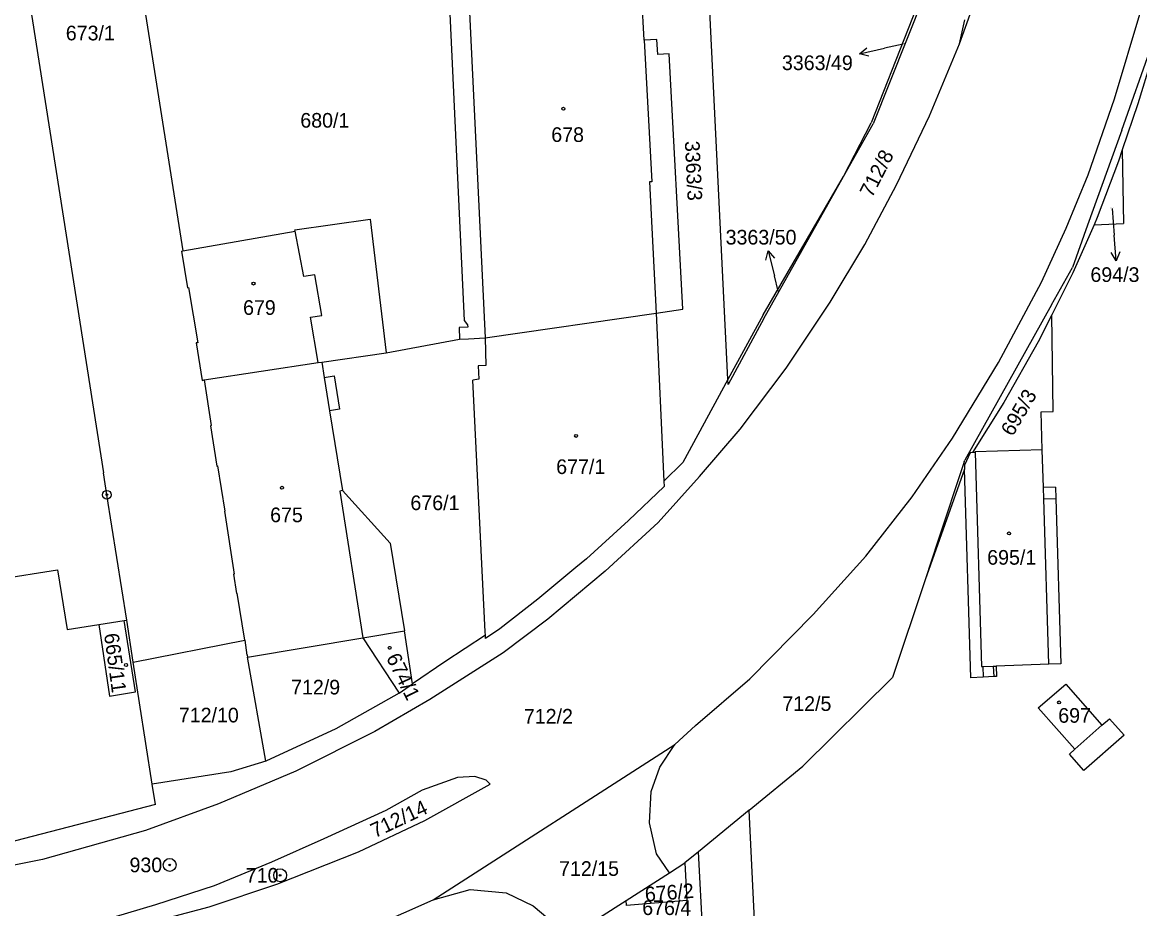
# Model space of a CAD drawing. Extents: x -755819 to -753140, y -1169796 to -1166000.
# Drawn here: x -754955.5 to -754825.9, y -1166822.8 to -1166720 of the extents above; entities that cross this region are included whole.
import ezdxf

# ---------------------------------------------------------------- set-up
doc = ezdxf.new("R2010")
doc.units = 0
for name, color, linetype in [('Vrstva 1', 7, 'Continuous'), ('Vrstva 16', 7, 'Continuous'), ('Vrstva 17', 7, 'Continuous'), ('Vrstva 18', 7, 'Continuous'), ('Vrstva 19', 7, 'Continuous'), ('Vrstva 24', 7, 'Continuous'), ('Vrstva 25', 7, 'Continuous'), ('Vrstva 4', 7, 'Continuous')]:
    doc.layers.add(name, color=color, linetype=linetype)

msp = doc.modelspace()

# ---------------------------------------------------------------- linework, layer by layer
at = {"layer": 'Vrstva 1'}
for p, q in [((-754873.67, -1166761.43), (-754876.62, -1166701.53)), ((-754846.83, -1166722.51), (-754841.03, -1166706.38)), ((-754883.39, -1166722.06), (-754884.17, -1166707.72)), ((-754955.73, -1166710.8), (-754946.1, -1166772.28)), ((-754850.51, -1166714.94), (-754857.06, -1166731.67)), ((-754850.01, -1166714.66), (-754856.83, -1166731.77)), ((-754906.02, -1166717.3), (-754904.27, -1166754.6)), ((-754941.24, -1166719.08), (-754936.89, -1166746.52)), ((-754828.85, -1166728.88), (-754825.8, -1166718.67)), ((-754846.83, -1166722.51), (-754846.19, -1166719.7)), ((-754883.39, -1166722.06), (-754882.5, -1166738.49)), ((-754850.29, -1166730.86), (-754846.83, -1166722.51)), ((-754827.99, -1166732.52), (-754824.56, -1166722.77)), ((-754824.53, -1166724.28), (-754826.14, -1166729.46)), ((-754831.9, -1166737.68), (-754828.85, -1166728.88)), ((-754826.14, -1166729.46), (-754827.95, -1166734.81)), ((-754854.14, -1166738.84), (-754850.29, -1166730.86)), ((-754860.26, -1166737.88), (-754857.06, -1166731.67)), ((-754860.26, -1166737.88), (-754856.83, -1166731.77)), ((-754827.99, -1166732.52), (-754831.96, -1166743.55)), ((-754827.95, -1166734.81), (-754828.39, -1166736.09)), ((-754827.95, -1166734.81), (-754827.8, -1166743.35)), ((-754828.39, -1166736.09), (-754830.86, -1166742.65)), ((-754882.5, -1166738.49), (-754882.76, -1166738.51)), ((-754882.76, -1166738.51), (-754881.98, -1166753.73)), ((-754869.6, -1166753.92), (-754860.26, -1166737.88)), ((-754869.51, -1166754.35), (-754860.26, -1166737.88)), ((-754857.81, -1166745.76), (-754854.14, -1166738.84)), ((-754834.43, -1166743.88), (-754831.9, -1166737.68)), ((-754830.86, -1166742.65), (-754831.18, -1166743.51)), ((-754923.89, -1166744.07), (-754915.15, -1166742.85)), ((-754923.87, -1166744.22), (-754923.89, -1166744.07)), ((-754915.15, -1166742.85), (-754913.33, -1166758.35)), ((-754837.31, -1166750.16), (-754834.43, -1166743.88)), ((-754831.96, -1166743.55), (-754833.72, -1166748.45)), ((-754831.18, -1166743.51), (-754833.68, -1166749.06)), ((-754831.18, -1166743.51), (-754827.8, -1166743.35)), ((-754936.89, -1166746.52), (-754923.87, -1166744.22)), ((-754937.04, -1166746.55), (-754936.89, -1166746.52)), ((-754937.04, -1166746.55), (-754936.36, -1166750.81)), ((-754861.83, -1166752.48), (-754857.81, -1166745.76)), ((-754836.13, -1166752.76), (-754833.72, -1166748.45)), ((-754833.68, -1166749.06), (-754836.11, -1166753.94)), ((-754842.28, -1166759.46), (-754837.31, -1166750.16)), ((-754936.36, -1166750.81), (-754936.24, -1166750.78)), ((-754936.24, -1166750.78), (-754935.16, -1166757.17)), ((-754866.9, -1166760.13), (-754861.83, -1166752.48)), ((-754836.13, -1166752.76), (-754846.21, -1166770.82)), ((-754901.84, -1166756.61), (-754881.98, -1166753.73)), ((-754881.98, -1166753.73), (-754881.11, -1166773.24)), ((-754869.6, -1166753.92), (-754873.67, -1166761.43)), ((-754869.51, -1166754.35), (-754873.64, -1166762.03)), ((-754836.11, -1166753.94), (-754837.68, -1166757.08)), ((-754835.95, -1166765.14), (-754836.11, -1166753.94)), ((-754903.84, -1166755.38), (-754904.86, -1166755.42)), ((-754904.86, -1166755.42), (-754904.8, -1166756.77)), ((-754904.27, -1166754.6), (-754903.86, -1166755.08)), ((-754903.86, -1166755.08), (-754903.84, -1166755.38)), ((-754913.33, -1166758.35), (-754904.8, -1166756.77)), ((-754904.8, -1166756.77), (-754903.78, -1166756.73)), ((-754903.78, -1166756.73), (-754901.84, -1166756.61)), ((-754901.84, -1166756.61), (-754901.74, -1166759.83)), ((-754837.68, -1166757.08), (-754841.66, -1166764.12)), ((-754935.16, -1166757.17), (-754935.36, -1166757.17)), ((-754935.36, -1166757.17), (-754934.66, -1166761.55)), ((-754920.79, -1166759.42), (-754913.33, -1166758.35)), ((-754934.44, -1166761.5), (-754921.19, -1166759.48)), ((-754921.19, -1166759.48), (-754920.79, -1166759.42)), ((-754920.79, -1166759.42), (-754920.5, -1166761.21)), ((-754847.61, -1166768.26), (-754842.28, -1166759.46)), ((-754901.74, -1166759.83), (-754902.65, -1166759.86)), ((-754902.65, -1166759.86), (-754902.56, -1166761.4)), ((-754872.26, -1166767.21), (-754866.9, -1166760.13)), ((-754934.66, -1166761.55), (-754934.44, -1166761.5)), ((-754934.44, -1166761.5), (-754933.61, -1166766.79)), ((-754920.5, -1166761.21), (-754919.34, -1166761.03)), ((-754919.34, -1166761.03), (-754918.72, -1166764.89)), ((-754902.56, -1166761.4), (-754903.25, -1166761.53)), ((-754901.83, -1166790.74), (-754903.25, -1166761.53)), ((-754873.67, -1166761.43), (-754878.9, -1166771.07)), ((-754873.64, -1166762.03), (-754873.67, -1166761.43)), ((-754841.66, -1166764.12), (-754845.31, -1166769.93)), ((-754918.72, -1166764.89), (-754919.88, -1166765.08)), ((-754919.88, -1166765.08), (-754918.38, -1166774.33)), ((-754837.35, -1166765.18), (-754835.95, -1166765.14)), ((-754837.21, -1166769.6), (-754837.35, -1166765.18)), ((-754933.61, -1166766.79), (-754933.68, -1166766.8)), ((-754933.68, -1166766.8), (-754932.96, -1166771.48)), ((-754876.96, -1166772.7), (-754872.26, -1166767.21)), ((-754852.3, -1166775.06), (-754847.61, -1166768.26)), ((-754845.56, -1166769.94), (-754846.25, -1166771.39)), ((-754845.31, -1166769.93), (-754845.56, -1166769.94)), ((-754844.99, -1166769.92), (-754845.31, -1166769.93)), ((-754837.21, -1166769.6), (-754844.99, -1166769.84)), ((-754844.99, -1166769.84), (-754844.99, -1166769.92)), ((-754837.08, -1166773.98), (-754837.21, -1166769.6)), ((-754878.9, -1166771.07), (-754881.11, -1166773.24)), ((-754846.27, -1166771.01), (-754849.32, -1166780.19)), ((-754846.27, -1166771.01), (-754846.21, -1166770.82)), ((-754945.7, -1166774.81), (-754946.1, -1166772.28)), ((-754932.96, -1166771.48), (-754932.89, -1166771.47)), ((-754932.89, -1166771.47), (-754932.02, -1166776.71)), ((-754846.24, -1166771.86), (-754850.81, -1166784.68)), ((-754846.25, -1166771.39), (-754846.24, -1166771.86)), ((-754845.49, -1166796.04), (-754846.24, -1166771.86)), ((-754881.08, -1166773.86), (-754885.2, -1166777.79)), ((-754881.77, -1166778.05), (-754876.96, -1166772.7)), ((-754881.11, -1166773.24), (-754881.08, -1166773.86)), ((-754943.41, -1166789.36), (-754945.7, -1166774.81)), ((-754918.38, -1166774.33), (-754912.85, -1166780.43)), ((-754857.69, -1166781.95), (-754852.3, -1166775.06)), ((-754835.68, -1166773.94), (-754837.08, -1166773.98)), ((-754835.68, -1166773.94), (-754835.64, -1166775.24)), ((-754835.64, -1166775.24), (-754835.06, -1166794.43)), ((-754932.02, -1166776.71), (-754932.07, -1166776.72)), ((-754932.07, -1166776.72), (-754930.94, -1166784.02)), ((-754885.2, -1166777.79), (-754890.09, -1166782.27)), ((-754887.91, -1166783.69), (-754881.77, -1166778.05)), ((-754849.32, -1166780.19), (-754850.81, -1166784.68)), ((-754912.85, -1166780.43), (-754911.19, -1166790.61)), ((-754890.09, -1166782.27), (-754891.3, -1166783.26)), ((-754863.77, -1166788.72), (-754857.69, -1166781.95)), ((-754958.33, -1166784.62), (-754951.42, -1166783.54)), ((-754951.42, -1166783.54), (-754950.33, -1166790.45)), ((-754930.94, -1166784.02), (-754931.03, -1166784.04)), ((-754931.03, -1166784.04), (-754930.68, -1166786.26)), ((-754891.3, -1166783.26), (-754895.71, -1166786.92)), ((-754887.91, -1166783.69), (-754894.55, -1166789.24)), ((-754850.81, -1166784.68), (-754854.58, -1166796.01)), ((-754930.68, -1166786.26), (-754930.6, -1166786.25)), ((-754929.69, -1166791.68), (-754930.6, -1166786.25)), ((-754895.71, -1166786.92), (-754900.12, -1166790.38)), ((-754946.62, -1166789.87), (-754943.7, -1166789.4)), ((-754943.7, -1166789.4), (-754943.41, -1166789.36)), ((-754942.39, -1166797.7), (-754943.7, -1166789.4)), ((-754942.65, -1166794.23), (-754943.41, -1166789.36)), ((-754894.55, -1166789.24), (-754899.76, -1166793.15)), ((-754871.15, -1166796.19), (-754863.77, -1166788.72)), ((-754950.33, -1166790.45), (-754946.62, -1166789.87)), ((-754946.62, -1166789.87), (-754945.39, -1166798.17)), ((-754916, -1166791.4), (-754911.19, -1166790.61)), ((-754910.27, -1166796.74), (-754911.19, -1166790.61)), ((-754901.81, -1166791.11), (-754901.83, -1166790.74)), ((-754900.12, -1166790.38), (-754901.79, -1166791.48)), ((-754942.65, -1166794.23), (-754929.69, -1166791.68)), ((-754929.69, -1166791.68), (-754929.49, -1166793.41)), ((-754929.38, -1166793.68), (-754916, -1166791.4)), ((-754916, -1166791.4), (-754911.82, -1166797.84)), ((-754901.81, -1166791.11), (-754906.5, -1166794.19)), ((-754901.79, -1166791.48), (-754901.81, -1166791.11)), ((-754899.76, -1166793.15), (-754908.26, -1166798.57)), ((-754940.44, -1166808.38), (-754942.65, -1166794.23)), ((-754929.49, -1166793.41), (-754929.43, -1166793.4)), ((-754929.43, -1166793.4), (-754929.38, -1166793.68)), ((-754927.26, -1166805.73), (-754929.38, -1166793.68)), ((-754906.5, -1166794.19), (-754910.27, -1166796.74)), ((-754836.46, -1166794.47), (-754842.58, -1166794.7)), ((-754835.06, -1166794.43), (-754836.46, -1166794.47)), ((-754842.83, -1166795.92), (-754844.06, -1166795.98)), ((-754842.53, -1166795.91), (-754842.83, -1166795.92)), ((-754842.58, -1166794.7), (-754842.53, -1166795.91)), ((-754911.82, -1166797.84), (-754910.27, -1166796.74)), ((-754877.42, -1166801.58), (-754871.15, -1166796.19)), ((-754854.58, -1166796.01), (-754864.97, -1166806.3)), ((-754844.06, -1166795.98), (-754845.49, -1166796.04)), ((-754837.69, -1166799.54), (-754834.47, -1166796.8)), ((-754834.47, -1166796.8), (-754830.29, -1166801.56)), ((-754945.39, -1166798.17), (-754942.39, -1166797.7)), ((-754911.82, -1166797.84), (-754919.16, -1166801.99)), ((-754908.26, -1166798.57), (-754914.63, -1166802.27)), ((-754837.69, -1166799.54), (-754833.43, -1166804.33)), ((-754830.29, -1166801.56), (-754829.42, -1166800.8)), ((-754829.42, -1166800.8), (-754827.73, -1166802.72)), ((-754919.16, -1166801.99), (-754927.26, -1166805.73)), ((-754914.63, -1166802.27), (-754923.79, -1166806.87)), ((-754879.83, -1166803.79), (-754877.42, -1166801.58)), ((-754827.73, -1166802.72), (-754832.38, -1166806.82)), ((-754907.88, -1166821.82), (-754879.83, -1166803.79)), ((-754881.58, -1166806.42), (-754879.83, -1166803.79)), ((-754834.07, -1166804.9), (-754833.43, -1166804.33)), ((-754832.38, -1166806.82), (-754834.07, -1166804.9)), ((-754927.26, -1166805.73), (-754931.31, -1166806.96)), ((-754871.21, -1166811.42), (-754864.97, -1166806.3)), ((-754931.31, -1166806.96), (-754940.44, -1166808.38)), ((-754923.79, -1166806.87), (-754932.75, -1166810.68)), ((-754905.02, -1166807.62), (-754909.14, -1166809.11)), ((-754903.03, -1166807.5), (-754905.02, -1166807.62)), ((-754901.71, -1166807.93), (-754903.03, -1166807.5)), ((-754882.59, -1166809.24), (-754881.58, -1166806.42)), ((-754940.07, -1166810.74), (-754940.44, -1166808.38)), ((-754908.83, -1166812.6), (-754901.26, -1166808.41)), ((-754901.26, -1166808.41), (-754901.71, -1166807.93)), ((-754909.14, -1166809.11), (-754913.37, -1166811.45)), ((-754882.77, -1166812.9), (-754882.59, -1166809.24)), ((-754940.07, -1166810.74), (-754961.21, -1166816.23)), ((-754932.75, -1166810.68), (-754941.23, -1166813.77)), ((-754913.37, -1166811.45), (-754920.55, -1166814.73)), ((-754871.21, -1166811.42), (-754877.1, -1166816.24)), ((-754869.96, -1166836.88), (-754871.21, -1166811.42)), ((-754916.53, -1166816.24), (-754908.83, -1166812.6)), ((-754941.23, -1166813.77), (-754953.19, -1166817.14)), ((-754881.94, -1166816.47), (-754882.77, -1166812.9)), ((-754920.55, -1166814.73), (-754926.63, -1166817.45)), ((-754925.98, -1166819.99), (-754916.53, -1166816.24)), ((-754880.46, -1166818.68), (-754881.94, -1166816.47)), ((-754877.1, -1166816.24), (-754878.68, -1166817.54)), ((-754875.99, -1166836.85), (-754877.1, -1166816.24)), ((-754953.19, -1166817.14), (-754962.24, -1166818.96)), ((-754926.63, -1166817.45), (-754933.25, -1166820.2)), ((-754880.46, -1166818.68), (-754878.68, -1166817.54)), ((-754878.68, -1166817.54), (-754878.44, -1166821.89)), ((-754885.46, -1166821.88), (-754880.46, -1166818.68)), ((-754933.25, -1166820.2), (-754940.07, -1166822.41)), ((-754933.83, -1166822.62), (-754925.98, -1166819.99)), ((-754914.65, -1166824.83), (-754907.88, -1166821.82)), ((-754907.88, -1166821.82), (-754903.56, -1166820.61)), ((-754903.56, -1166820.61), (-754899.41, -1166821.01)), ((-754899.41, -1166821.01), (-754896.28, -1166822.5)), ((-754888.57, -1166823.88), (-754885.46, -1166821.88)), ((-754885.43, -1166822.46), (-754885.46, -1166821.88)), ((-754940.07, -1166822.41), (-754948.01, -1166824.76)), ((-754942.45, -1166824.9), (-754933.83, -1166822.62)), ((-754896.28, -1166822.5), (-754893.58, -1166824.75)), ((-754878.44, -1166821.89), (-754885.43, -1166822.46)), ((-754878.44, -1166821.89), (-754878.36, -1166823.72))]:
    msp.add_line(p, q, dxfattribs=at)
at = {"layer": 'Vrstva 16'}
for p, q in [((-754858.43, -1166723.67), (-754855.5, -1166723.01)), ((-754853.33, -1166722.53), (-754855.5, -1166723.01)), ((-754829.09, -1166741.62), (-754828.86, -1166744.68)), ((-754828.64, -1166747.67), (-754828.86, -1166744.68)), ((-754869.01, -1166746.51), (-754868.29, -1166749.42)), ((-754867.86, -1166751.18), (-754868.29, -1166749.42))]:
    msp.add_line(p, q, dxfattribs=at)
for points in [[(-754857.34, -1166723.94), (-754858.43, -1166723.67), (-754857.56, -1166722.96)], [(-754869.26, -1166747.6), (-754869.01, -1166746.51), (-754868.28, -1166747.36)], [(-754828.21, -1166746.64), (-754828.64, -1166747.67), (-754829.21, -1166746.71)]]:
    msp.add_lwpolyline(points, dxfattribs=at)
at = {"layer": 'Vrstva 24'}
for centre, radius in [((-754945.7, -1166774.81), 0.5), ((-754945.7, -1166774.81), 0.1), ((-754938.42, -1166817.77), 0.75), ((-754938.42, -1166817.77), 0.1), ((-754925.61, -1166818.97), 0.75), ((-754925.61, -1166818.97), 0.1)]:
    msp.add_circle(centre, radius, dxfattribs=at)
at = {"layer": 'Vrstva 25'}
msp.add_lwpolyline([(-754912.82, -1166792.42), (-754912.73, -1166792.57), (-754912.82, -1166792.72), (-754913, -1166792.72), (-754913.09, -1166792.57), (-754913, -1166792.42)], close=True, dxfattribs=at)
for centre in [(-754892.76, -1166730.03), (-754928.7, -1166750.31), (-754891.28, -1166767.98), (-754925.4, -1166774.01), (-754841.07, -1166779.3), (-754943.48, -1166794.57), (-754835.26, -1166798.91)]:
    msp.add_circle(centre, 0.175, dxfattribs=at)
at = {"layer": 'Vrstva 4'}
for p, q in [((-754903.71, -1166717.19), (-754901.84, -1166756.61)), ((-754881.9, -1166721.98), (-754883.39, -1166722.06)), ((-754881.8, -1166723.74), (-754881.9, -1166721.98)), ((-754880.5, -1166723.67), (-754881.8, -1166723.74)), ((-754878.91, -1166753.28), (-754880.5, -1166723.67)), ((-754922.87, -1166749.5), (-754923.87, -1166744.22)), ((-754921.59, -1166749.28), (-754922.87, -1166749.5)), ((-754920.78, -1166754.01), (-754921.59, -1166749.28)), ((-754922.09, -1166754.2), (-754920.78, -1166754.01)), ((-754921.19, -1166759.48), (-754922.09, -1166754.2)), ((-754881.98, -1166753.73), (-754878.91, -1166753.28)), ((-754920.5, -1166761.21), (-754919.88, -1166765.08)), ((-754844.99, -1166769.92), (-754844.25, -1166794.76)), ((-754918.38, -1166774.33), (-754918.69, -1166774.38)), ((-754918.69, -1166774.38), (-754916, -1166791.4)), ((-754837.04, -1166775.28), (-754837.08, -1166773.98)), ((-754837.04, -1166775.28), (-754835.64, -1166775.24)), ((-754836.46, -1166794.47), (-754837.04, -1166775.28)), ((-754844.25, -1166794.76), (-754844.1, -1166794.75)), ((-754844.1, -1166794.75), (-754842.9, -1166794.71)), ((-754844.1, -1166794.75), (-754844.06, -1166795.98)), ((-754842.9, -1166794.71), (-754842.58, -1166794.7)), ((-754842.9, -1166794.71), (-754842.83, -1166795.92)), ((-754833.43, -1166804.33), (-754830.29, -1166801.56))]:
    msp.add_line(p, q, dxfattribs=at)

# ---------------------------------------------------------------- texts
at = {"layer": 'Vrstva 16'}
for s, p in [('3363/49', (-754867.41, -1166725.54)), ('3363/50', (-754873.94, -1166745.78)), ('694/3', (-754831.63, -1166750.12))]:
    msp.add_text(s, height=1.7, dxfattribs=at).set_placement(p)
at = {"layer": 'Vrstva 17'}
for s, p in [('930', (-754943.08, -1166818.62)), ('710', (-754929.59, -1166819.82))]:
    msp.add_text(s, height=1.7, dxfattribs=at).set_placement(p)
at = {"layer": 'Vrstva 18'}
for s, height, p in [('673/1', 1.7, (-754950.47, -1166722.09)), ('3363/49', 0.1, (-754853.63, -1166722.53)), ('680/1', 1.7, (-754923.27, -1166732.22)), ('694/3', 0.1, (-754829.3, -1166741.62)), ('3363/50', 0.1, (-754868.16, -1166751.18)), ('676/1', 1.7, (-754910.5, -1166776.6)), ('712/9', 1.7, (-754924.34, -1166797.99)), ('712/5', 1.7, (-754867.36, -1166799.9)), ('712/10', 1.7, (-754937.36, -1166801.23)), ('712/2', 1.7, (-754897.34, -1166801.37)), ('712/15', 1.7, (-754893.26, -1166819.04)), ('676/4', 1.7, (-754883.61, -1166823.58))]:
    msp.add_text(s, height=height, dxfattribs=at).set_placement(p)
for s, rotation, p in [('3363/3', 272.7279, (-754878.67, -1166733.79)), ('712/8', 63.0254, (-754856.96, -1166740.43)), ('695/3', 59.7595, (-754840.65, -1166768.14)), ('712/14', 25.2101, (-754914.62, -1166814.67)), ('676/2', 4.5264, (-754883.24, -1166822.03))]:
    msp.add_text(s, height=1.7, rotation=rotation, dxfattribs=at).set_placement(p)
at = {"layer": 'Vrstva 19'}
for s, p in [('678', (-754894.16, -1166733.88)), ('679', (-754929.91, -1166753.94)), ('677/1', (-754893.59, -1166772.41)), ('675', (-754926.77, -1166778)), ('695/1', (-754843.6, -1166782.93)), ('697', (-754835.36, -1166801.27))]:
    msp.add_text(s, height=1.7, dxfattribs=at).set_placement(p)
for s, rotation, p in [('665/11', 277.7126, (-754946.04, -1166790.99)), ('674/1', 295.9327, (-754913.35, -1166793.71))]:
    msp.add_text(s, height=1.7, rotation=rotation, dxfattribs=at).set_placement(p)

doc.saveas('drawing.dxf')
